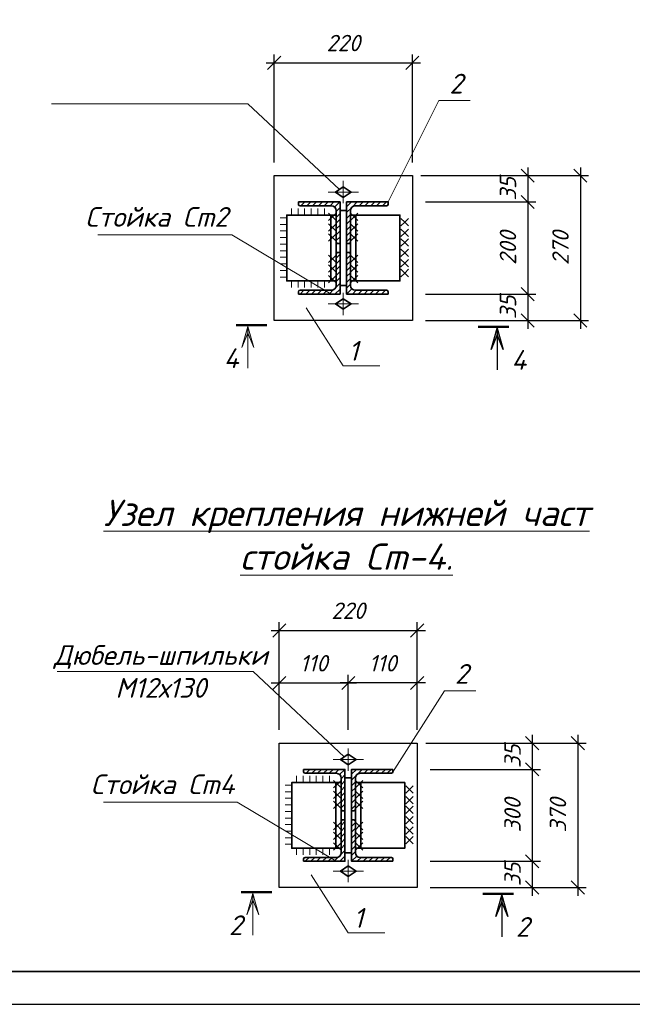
# Model space of a CAD drawing. Header units: millimetres. Extents: x -33345 to 4712671, y -3392 to 121473.
# Tile 275 of 656: x 1491835 to 1501145, y 44501 to 59461. Entities that reach past the tile are written whole.
import ezdxf

# ---------------------------------------------------------------- set-up
doc = ezdxf.new("R2010")
doc.units = ezdxf.units.MM
doc.layers.add('_линия', color=7, linetype='Continuous')
for name, color, linetype, lineweight in [('ACO-размер', 7, 'Continuous', 13), ('ACO-текст', 7, 'Continuous', 20), ('blue', 5, 'Continuous', 35), ('DESIGN', 14, 'Continuous', 20), ('red', 12, 'Continuous', 30), ('shtrihovka', 254, 'Continuous', 0), ('ОСИ', 147, 'Continuous', 13), ('Штриховая-АСО', 8, 'Continuous', 15)]:
    doc.layers.add(name, color=color, linetype=linetype, lineweight=lineweight)
doc.styles.add('ISOCPEUR', font='isocpeui.ttf', dxfattribs={"height": 300})
doc.styles.add('RUSS', font='RUSS.shx', dxfattribs={"width": 0.8, "oblique": 15, "height": 250})
doc.styles.add('simp 0', font='isocpeui.ttf')
doc.dimstyles.new('RUSS$0', dxfattribs={"dimscale": 0, "dimtxt": 2.5, "dimasz": 2, "dimexe": 1.25, "dimexo": 2, "dimgap": 1.75, "dimtad": 1, "dimdec": 0, "dimlfac": 100, "dimzin": 0, "dimdsep": 46, "dimtxsty": 'RUSS', "dimblk1": 'OBLIQUE', "dimblk2": 'OBLIQUE', "dimsah": 1, "dimcen": 3, "dimdle": 1.25, "dimclrt": 1, "dimadec": 0, "dimazin": 0, "dimtfac": 0.75, "dimtdec": 0, "dimtmove": 0, "dimatfit": 0, "dimldrblk": 'OBLIQUE', "dimfxl": 1, "dimtvp": 1.5, "dimtolj": 1, "dimtzin": 0, "dimarcsym": 0})
pattern_1 = [(45, (1049386.35, 478249.053), (-44.0899844, 44.0899844), [])]
pattern_2 = [(45, (1048253.64, 487886.215), (-44.194174, 44.194174), [])]

# ---------------------------------------------------------------- blocks, each defined once
blk = doc.blocks.new('awertgre')
at = {"ltscale": 20}
blk.add_lwpolyline([(-49481172, 24226618), (-49439172, 24226618), (-49439172, 24196918), (-49481172, 24196918)], close=True, dxfattribs=at)
at = {"lineweight": 35}
blk.add_lwpolyline([(-49479172, 24226118), (-49439672, 24226118), (-49439672, 24197418), (-49479172, 24197418)], close=True, dxfattribs=at)
blk = doc.blocks.new('_Oblique')
at = {"color": 0, "linetype": 'ByBlock', "lineweight": -2}
blk.add_line((-0.5, -0.5), (0.5, 0.5), dxfattribs=at)
blk = doc.blocks.new('*D2058')
at = {"layer": 'ACO-размер', "color": 0, "lineweight": -2, "ltscale": 5, "transparency": 16777216}
for p, q in [((1499624, 48196), (1499624, 46549)), ((1498075, 48071), (1499749, 48071)), ((1498075, 46674), (1499749, 46674))]:
    blk.add_line(p, q, dxfattribs=at)
at = {"layer": 'Defpoints', "color": 0, "ltscale": 5, "transparency": 16777216}
for p in [(1497875, 48071), (1497875, 46674), (1499624, 46674)]:
    blk.add_point(p, dxfattribs=at)
at = {"layer": 'ACO-размер', "color": 0, "lineweight": -2, "ltscale": 5, "transparency": 16777216, "xscale": 200, "yscale": 200, "zscale": 200}
for p, rotation in [((1499624, 48071), 90), ((1499624, 46674), 270)]:
    blk.add_blockref('_Oblique', p, dxfattribs=dict(at, rotation=rotation))
at = {"layer": 'ACO-размер', "color": 1, "ltscale": 5, "transparency": 16777216, "insert": (1499324, 47372), "char_height": 250, "attachment_point": 5, "rotation": 90, "style": 'simp 0'}
blk.add_mtext('\\A1;300', dxfattribs=at)
blk = doc.blocks.new('*D2059')
at = {"layer": 'ACO-размер', "color": 0, "lineweight": -2, "ltscale": 5, "transparency": 16777216}
for p, q in [((1498075, 48470), (1499749, 48470)), ((1499624, 48595), (1499624, 47946)), ((1498075, 48071), (1499749, 48071))]:
    blk.add_line(p, q, dxfattribs=at)
at = {"layer": 'Defpoints', "color": 0, "ltscale": 5, "transparency": 16777216}
for p in [(1497875, 48470), (1497875, 48071), (1499624, 48071)]:
    blk.add_point(p, dxfattribs=at)
at = {"layer": 'ACO-размер', "color": 0, "lineweight": -2, "ltscale": 5, "transparency": 16777216, "xscale": 200, "yscale": 200, "zscale": 200}
for p, rotation in [((1499624, 48470), 90), ((1499624, 48071), 270)]:
    blk.add_blockref('_Oblique', p, dxfattribs=dict(at, rotation=rotation))
at = {"layer": 'ACO-размер', "color": 1, "ltscale": 5, "transparency": 16777216, "insert": (1499324, 48270), "char_height": 250, "attachment_point": 5, "rotation": 90, "style": 'simp 0'}
blk.add_mtext('\\A1;35', dxfattribs=at)
blk = doc.blocks.new('*D2060')
at = {"layer": 'ACO-размер', "color": 0, "lineweight": -2, "ltscale": 5, "transparency": 16777216}
for p, q in [((1498075, 46674), (1499749, 46674)), ((1499624, 46799), (1499624, 46150)), ((1498075, 46275), (1499749, 46275))]:
    blk.add_line(p, q, dxfattribs=at)
at = {"layer": 'Defpoints', "color": 0, "ltscale": 5, "transparency": 16777216}
for p in [(1497875, 46674), (1497875, 46275), (1499624, 46275)]:
    blk.add_point(p, dxfattribs=at)
at = {"layer": 'ACO-размер', "color": 0, "lineweight": -2, "ltscale": 5, "transparency": 16777216, "xscale": 200, "yscale": 200, "zscale": 200}
for p, rotation in [((1499624, 46674), 90), ((1499624, 46275), 270)]:
    blk.add_blockref('_Oblique', p, dxfattribs=dict(at, rotation=rotation))
at = {"layer": 'ACO-размер', "color": 1, "ltscale": 5, "transparency": 16777216, "insert": (1499324, 46474), "char_height": 250, "attachment_point": 5, "rotation": 90, "style": 'simp 0'}
blk.add_mtext('\\A1;35', dxfattribs=at)
blk = doc.blocks.new('отв.- болт (постоян)')
at = {"color": 252, "lineweight": 35}
blk.add_lwpolyline([(0.8, 0), (0, -1.2), (-0.8, 0), (0, 1.2)], close=True, dxfattribs=at)
at = {"layer": 'ОСИ', "color": 1, "lineweight": 13, "ltscale": 0.5}
for points in [[(0, 2.3), (0, -2.3)], [(1.7, 0), (-1.7, 0)]]:
    blk.add_lwpolyline(points, dxfattribs=at)
blk = doc.blocks.new('*D2061')
at = {"layer": 'ACO-размер', "color": 0, "lineweight": -2, "ltscale": 5, "transparency": 16777216}
for p, q in [((1495655, 49383), (1496953, 49383)), ((1495780, 48670), (1495780, 49508)), ((1496828, 48670), (1496828, 49508))]:
    blk.add_line(p, q, dxfattribs=at)
at = {"layer": 'Defpoints', "color": 0, "ltscale": 5, "transparency": 16777216}
for p in [(1496828, 49383), (1495780, 48470), (1496828, 48470)]:
    blk.add_point(p, dxfattribs=at)
at = {"layer": 'ACO-размер', "color": 0, "lineweight": -2, "ltscale": 5, "transparency": 16777216, "xscale": 200, "yscale": 200, "zscale": 200, "rotation": 180}
blk.add_blockref('_Oblique', (1495780, 49383), dxfattribs=at)
at = {"layer": 'ACO-размер', "color": 0, "lineweight": -2, "ltscale": 5, "transparency": 16777216, "xscale": 200, "yscale": 200, "zscale": 200}
blk.add_blockref('_Oblique', (1496828, 49383), dxfattribs=at)
at = {"layer": 'ACO-размер', "color": 1, "ltscale": 5, "transparency": 16777216, "insert": (1496304, 49683), "char_height": 250, "attachment_point": 5, "style": 'simp 0'}
blk.add_mtext('\\A1;110', dxfattribs=at)
blk = doc.blocks.new('*D2062')
at = {"layer": 'ACO-размер', "color": 0, "lineweight": -2, "ltscale": 5, "transparency": 16777216}
for p, q in [((1498000, 49383), (1496703, 49383)), ((1496828, 48670), (1496828, 49508)), ((1497875, 48670), (1497875, 49508))]:
    blk.add_line(p, q, dxfattribs=at)
at = {"layer": 'Defpoints', "color": 0, "ltscale": 5, "transparency": 16777216}
for p in [(1496828, 49383), (1496828, 48470), (1497875, 48470)]:
    blk.add_point(p, dxfattribs=at)
at = {"layer": 'ACO-размер', "color": 0, "lineweight": -2, "ltscale": 5, "transparency": 16777216, "xscale": 200, "yscale": 200, "zscale": 200, "rotation": 180}
blk.add_blockref('_Oblique', (1496828, 49383), dxfattribs=at)
at = {"layer": 'ACO-размер', "color": 0, "lineweight": -2, "ltscale": 5, "transparency": 16777216, "xscale": 200, "yscale": 200, "zscale": 200}
blk.add_blockref('_Oblique', (1497875, 49383), dxfattribs=at)
at = {"layer": 'ACO-размер', "color": 1, "ltscale": 5, "transparency": 16777216, "insert": (1497352, 49683), "char_height": 250, "attachment_point": 5, "style": 'simp 0'}
blk.add_mtext('\\A1;110', dxfattribs=at)
blk = doc.blocks.new('*D2063')
at = {"layer": 'ACO-размер', "color": 0, "lineweight": -2, "ltscale": 5, "transparency": 16777216}
for p, q in [((1495780, 48670), (1495780, 50306)), ((1497875, 48670), (1497875, 50306)), ((1495655, 50181), (1498000, 50181))]:
    blk.add_line(p, q, dxfattribs=at)
at = {"layer": 'Defpoints', "color": 0, "ltscale": 5, "transparency": 16777216}
for p in [(1497875, 50181), (1495780, 48470), (1497875, 48470)]:
    blk.add_point(p, dxfattribs=at)
at = {"layer": 'ACO-размер', "color": 0, "lineweight": -2, "ltscale": 5, "transparency": 16777216, "xscale": 200, "yscale": 200, "zscale": 200, "rotation": 180}
blk.add_blockref('_Oblique', (1495780, 50181), dxfattribs=at)
at = {"layer": 'ACO-размер', "color": 0, "lineweight": -2, "ltscale": 5, "transparency": 16777216, "xscale": 200, "yscale": 200, "zscale": 200}
blk.add_blockref('_Oblique', (1497875, 50181), dxfattribs=at)
at = {"layer": 'ACO-размер', "color": 1, "ltscale": 5, "transparency": 16777216, "insert": (1496828, 50481), "char_height": 250, "attachment_point": 5, "style": 'simp 0'}
blk.add_mtext('\\A1;220', dxfattribs=at)
blk = doc.blocks.new('*D2064')
at = {"layer": 'ACO-размер', "color": 0, "lineweight": -2, "ltscale": 5, "transparency": 16777216}
for p, q in [((1498006, 48470), (1500441, 48470)), ((1500316, 48595), (1500316, 46150)), ((1498075, 46275), (1500441, 46275))]:
    blk.add_line(p, q, dxfattribs=at)
at = {"layer": 'Defpoints', "color": 0, "ltscale": 5, "transparency": 16777216}
for p in [(1497806, 48470), (1497875, 46275), (1500316, 46275)]:
    blk.add_point(p, dxfattribs=at)
at = {"layer": 'ACO-размер', "color": 0, "lineweight": -2, "ltscale": 5, "transparency": 16777216, "xscale": 200, "yscale": 200, "zscale": 200}
for p, rotation in [((1500316, 48470), 90), ((1500316, 46275), 270)]:
    blk.add_blockref('_Oblique', p, dxfattribs=dict(at, rotation=rotation))
at = {"layer": 'ACO-размер', "color": 1, "ltscale": 5, "transparency": 16777216, "insert": (1500015, 47372), "char_height": 250, "attachment_point": 5, "rotation": 90, "style": 'simp 0'}
blk.add_mtext('\\A1;370', dxfattribs=at)
blk = doc.blocks.new('сечение')
h = blk.add_hatch(color=256)
h.paths.add_polyline_path([(-291, 18), (-291, 120), (-199, 342)])
h.paths.add_polyline_path([(-383, 342), (-291, 120), (-291, 18)])
at = {"linetype": 'Continuous'}
blk.add_lwpolyline([(-291, 18), (-383, 342), (-291, 120), (-199, 342), (-291, 18), (-291, 652)], dxfattribs=at)
at = {"linetype": 'Continuous', "const_width": 36}
blk.add_lwpolyline([(0, 0), (-471, 0)], dxfattribs=at)
blk = doc.blocks.new('*D2070')
at = {"layer": 'ACO-размер', "color": 0, "lineweight": -2, "ltscale": 5, "transparency": 16777216}
for p, q in [((1499555, 56816), (1499555, 55166)), ((1498003, 56691), (1499680, 56691)), ((1498003, 55291), (1499680, 55291))]:
    blk.add_line(p, q, dxfattribs=at)
at = {"layer": 'Defpoints', "color": 0, "ltscale": 5, "transparency": 16777216}
for p in [(1497803, 56691), (1497803, 55291), (1499555, 55291)]:
    blk.add_point(p, dxfattribs=at)
at = {"layer": 'ACO-размер', "color": 0, "lineweight": -2, "ltscale": 5, "transparency": 16777216, "xscale": 200, "yscale": 200, "zscale": 200}
for p, rotation in [((1499555, 56691), 90), ((1499555, 55291), 270)]:
    blk.add_blockref('_Oblique', p, dxfattribs=dict(at, rotation=rotation))
at = {"layer": 'ACO-размер', "color": 1, "ltscale": 5, "transparency": 16777216, "insert": (1499255, 55991), "char_height": 250, "attachment_point": 5, "rotation": 90, "style": 'simp 0'}
blk.add_mtext('\\A1;200', dxfattribs=at)
blk = doc.blocks.new('*D2071')
at = {"layer": 'ACO-размер', "color": 0, "lineweight": -2, "ltscale": 5, "transparency": 16777216}
for p, q in [((1499555, 57216), (1499555, 56566)), ((1498003, 57091), (1499680, 57091)), ((1498003, 56691), (1499680, 56691))]:
    blk.add_line(p, q, dxfattribs=at)
at = {"layer": 'Defpoints', "color": 0, "ltscale": 5, "transparency": 16777216}
for p in [(1497803, 57091), (1497803, 56691), (1499555, 56691)]:
    blk.add_point(p, dxfattribs=at)
at = {"layer": 'ACO-размер', "color": 0, "lineweight": -2, "ltscale": 5, "transparency": 16777216, "xscale": 200, "yscale": 200, "zscale": 200}
for p, rotation in [((1499555, 57091), 90), ((1499555, 56691), 270)]:
    blk.add_blockref('_Oblique', p, dxfattribs=dict(at, rotation=rotation))
at = {"layer": 'ACO-размер', "color": 1, "ltscale": 5, "transparency": 16777216, "insert": (1499255, 56891), "char_height": 250, "attachment_point": 5, "rotation": 90, "style": 'simp 0'}
blk.add_mtext('\\A1;35', dxfattribs=at)
blk = doc.blocks.new('*D2072')
at = {"layer": 'ACO-размер', "color": 0, "lineweight": -2, "ltscale": 5, "transparency": 16777216}
for p, q in [((1499555, 55416), (1499555, 54766)), ((1498003, 55291), (1499680, 55291)), ((1498003, 54891), (1499680, 54891))]:
    blk.add_line(p, q, dxfattribs=at)
at = {"layer": 'Defpoints', "color": 0, "ltscale": 5, "transparency": 16777216}
for p in [(1497803, 55291), (1497803, 54891), (1499555, 54891)]:
    blk.add_point(p, dxfattribs=at)
at = {"layer": 'ACO-размер', "color": 0, "lineweight": -2, "ltscale": 5, "transparency": 16777216, "xscale": 200, "yscale": 200, "zscale": 200}
for p, rotation in [((1499555, 55291), 90), ((1499555, 54891), 270)]:
    blk.add_blockref('_Oblique', p, dxfattribs=dict(at, rotation=rotation))
at = {"layer": 'ACO-размер', "color": 1, "ltscale": 5, "transparency": 16777216, "insert": (1499255, 55091), "char_height": 250, "attachment_point": 5, "rotation": 90, "style": 'simp 0'}
blk.add_mtext('\\A1;35', dxfattribs=at)
blk = doc.blocks.new('*D2073')
at = {"layer": 'ACO-размер', "color": 0, "lineweight": -2, "ltscale": 5, "transparency": 16777216}
for p, q in [((1495578, 58806), (1497928, 58806)), ((1495703, 57291), (1495703, 58931)), ((1497803, 57291), (1497803, 58931))]:
    blk.add_line(p, q, dxfattribs=at)
at = {"layer": 'Defpoints', "color": 0, "ltscale": 5, "transparency": 16777216}
for p in [(1497803, 58806), (1495703, 57091), (1497803, 57091)]:
    blk.add_point(p, dxfattribs=at)
at = {"layer": 'ACO-размер', "color": 0, "lineweight": -2, "ltscale": 5, "transparency": 16777216, "xscale": 200, "yscale": 200, "zscale": 200, "rotation": 180}
blk.add_blockref('_Oblique', (1495703, 58806), dxfattribs=at)
at = {"layer": 'ACO-размер', "color": 0, "lineweight": -2, "ltscale": 5, "transparency": 16777216, "xscale": 200, "yscale": 200, "zscale": 200}
blk.add_blockref('_Oblique', (1497803, 58806), dxfattribs=at)
at = {"layer": 'ACO-размер', "color": 1, "ltscale": 5, "transparency": 16777216, "insert": (1496753, 59106), "char_height": 250, "attachment_point": 5, "style": 'simp 0'}
blk.add_mtext('\\A1;220', dxfattribs=at)
blk = doc.blocks.new('*D2074')
at = {"layer": 'ACO-размер', "color": 0, "lineweight": -2, "ltscale": 5, "transparency": 16777216}
for p, q in [((1500355, 57216), (1500355, 54766)), ((1497933, 57091), (1500480, 57091)), ((1498003, 54891), (1500480, 54891))]:
    blk.add_line(p, q, dxfattribs=at)
at = {"layer": 'Defpoints', "color": 0, "ltscale": 5, "transparency": 16777216}
for p in [(1497733, 57091), (1497803, 54891), (1500355, 54891)]:
    blk.add_point(p, dxfattribs=at)
at = {"layer": 'ACO-размер', "color": 0, "lineweight": -2, "ltscale": 5, "transparency": 16777216, "xscale": 200, "yscale": 200, "zscale": 200}
for p, rotation in [((1500355, 57091), 90), ((1500355, 54891), 270)]:
    blk.add_blockref('_Oblique', p, dxfattribs=dict(at, rotation=rotation))
at = {"layer": 'ACO-размер', "color": 1, "ltscale": 5, "transparency": 16777216, "insert": (1500054, 55991), "char_height": 250, "attachment_point": 5, "rotation": 90, "style": 'simp 0'}
blk.add_mtext('\\A1;270', dxfattribs=at)

msp = doc.modelspace()

# ---------------------------------------------------------------- hatches: boundary and pattern name
at = {"layer": 'Штриховая-АСО', "lineweight": 9}
h = msp.add_hatch(dxfattribs=at)
h.set_pattern_fill('ANSI31', scale=500)
h.set_pattern_definition(pattern_2)
edge = h.paths.add_edge_path()
edge.add_line((1496072.525, 56691.24), (1496072.525, 56654.24))
edge.add_arc((1496095.525, 56654.24), 23, 180.0000001, 270.0000001)
edge.add_line((1496095.525, 56631.24), (1496572.525, 56631.24))
edge.add_arc((1496572.525, 56561.24), 70, 0, 90, ccw=False)
edge.add_line((1496642.525, 56561.24), (1496642.525, 56084.24))
edge.add_arc((1496665.525, 56084.24), 23, 180, 270)
edge.add_line((1496665.525, 56061.24), (1496702.525, 56061.24))
edge.add_line((1496702.525, 56061.24), (1496702.525, 56691.24))
edge.add_line((1496702.525, 56691.24), (1496072.525, 56691.24))
edge = h.paths.add_edge_path()
edge.add_line((1496072.525, 55291.24), (1496072.525, 55328.24))
edge.add_arc((1496095.525, 55328.24), 23, 89.9999999, 179.9999999, ccw=False)
edge.add_line((1496095.525, 55351.24), (1496572.525, 55351.24))
edge.add_arc((1496572.525, 55421.24), 70, 270, 360)
edge.add_line((1496642.525, 55421.24), (1496642.525, 55898.24))
edge.add_arc((1496665.525, 55898.24), 23, 90, 180, ccw=False)
edge.add_line((1496665.525, 55921.24), (1496702.525, 55921.24))
edge.add_line((1496702.525, 55921.24), (1496702.525, 55291.24))
edge.add_line((1496702.525, 55291.24), (1496072.525, 55291.24))
h = msp.add_hatch(dxfattribs=at)
h.set_pattern_fill('ANSI31', scale=500)
h.set_pattern_definition(pattern_2)
edge = h.paths.add_edge_path()
edge.add_line((1497432.525, 56691.24), (1497432.525, 56654.24))
edge.add_arc((1497409.525, 56654.24), 23, 269.9999999, 359.9999999, ccw=False)
edge.add_line((1497409.525, 56631.24), (1496932.525, 56631.24))
edge.add_arc((1496932.525, 56561.24), 70, 90, 180)
edge.add_line((1496862.525, 56561.24), (1496862.525, 56084.24))
edge.add_arc((1496839.525, 56084.24), 23, -90, 0, ccw=False)
edge.add_line((1496839.525, 56061.24), (1496802.525, 56061.24))
edge.add_line((1496802.525, 56061.24), (1496802.525, 56691.24))
edge.add_line((1496802.525, 56691.24), (1497432.525, 56691.24))
edge = h.paths.add_edge_path()
edge.add_line((1497432.525, 55291.24), (1497432.525, 55328.24))
edge.add_arc((1497409.525, 55328.24), 23, 0.0000001, 90.0000001)
edge.add_line((1497409.525, 55351.24), (1496932.525, 55351.24))
edge.add_arc((1496932.525, 55421.24), 70, 180, 270, ccw=False)
edge.add_line((1496862.525, 55421.24), (1496862.525, 55898.24))
edge.add_arc((1496839.525, 55898.24), 23, 0, 90)
edge.add_line((1496839.525, 55921.24), (1496802.525, 55921.24))
edge.add_line((1496802.525, 55921.24), (1496802.525, 55291.24))
edge.add_line((1496802.525, 55291.24), (1497432.525, 55291.24))
h = msp.add_hatch(dxfattribs=at)
h.set_pattern_fill('ANSI31', scale=498.821232)
h.set_pattern_definition(pattern_1)
edge = h.paths.add_edge_path()
edge.add_line((1496149.488, 48070.636), (1496149.488, 48033.724))
edge.add_arc((1496172.433, 48033.724), 22.946, 180.0000001, 270.0000001)
edge.add_line((1496172.433, 48010.778), (1496648.309, 48010.778))
edge.add_arc((1496648.309, 47940.943), 69.835, 0, 90, ccw=False)
edge.add_line((1496718.144, 47940.943), (1496718.144, 47465.067))
edge.add_arc((1496741.09, 47465.067), 22.946, 180, 270)
edge.add_line((1496741.09, 47442.122), (1496778.002, 47442.122))
edge.add_line((1496778.002, 47442.122), (1496778.002, 48070.636))
edge.add_line((1496778.002, 48070.636), (1496149.488, 48070.636))
edge = h.paths.add_edge_path()
edge.add_line((1496149.488, 46673.937), (1496149.488, 46710.85))
edge.add_arc((1496172.433, 46710.85), 22.946, 89.9999999, 179.9999999, ccw=False)
edge.add_line((1496172.433, 46733.796), (1496648.309, 46733.796))
edge.add_arc((1496648.309, 46803.631), 69.835, 270, 360)
edge.add_line((1496718.144, 46803.631), (1496718.144, 47279.506))
edge.add_arc((1496741.09, 47279.506), 22.946, 90, 180, ccw=False)
edge.add_line((1496741.09, 47302.452), (1496778.002, 47302.452))
edge.add_line((1496778.002, 47302.452), (1496778.002, 46673.937))
edge.add_line((1496778.002, 46673.937), (1496149.488, 46673.937))
h = msp.add_hatch(dxfattribs=at)
h.set_pattern_fill('ANSI31', scale=498.821232)
h.set_pattern_definition(pattern_1)
edge = h.paths.add_edge_path()
edge.add_line((1497506.281, 48070.636), (1497506.281, 48033.724))
edge.add_arc((1497483.336, 48033.724), 22.946, 269.9999999, 359.9999999, ccw=False)
edge.add_line((1497483.336, 48010.778), (1497007.46, 48010.778))
edge.add_arc((1497007.46, 47940.943), 69.835, 90, 180)
edge.add_line((1496937.625, 47940.943), (1496937.625, 47465.067))
edge.add_arc((1496914.679, 47465.067), 22.946, -90, 0, ccw=False)
edge.add_line((1496914.679, 47442.122), (1496877.767, 47442.122))
edge.add_line((1496877.767, 47442.122), (1496877.767, 48070.636))
edge.add_line((1496877.767, 48070.636), (1497506.281, 48070.636))
edge = h.paths.add_edge_path()
edge.add_line((1497506.281, 46673.937), (1497506.281, 46710.85))
edge.add_arc((1497483.336, 46710.85), 22.946, 0.0000001, 90.0000001)
edge.add_line((1497483.336, 46733.796), (1497007.46, 46733.796))
edge.add_arc((1497007.46, 46803.631), 69.835, 180, 270, ccw=False)
edge.add_line((1496937.625, 46803.631), (1496937.625, 47279.506))
edge.add_arc((1496914.679, 47279.506), 22.946, 360, 450)
edge.add_line((1496914.679, 47302.452), (1496877.767, 47302.452))
edge.add_line((1496877.767, 47302.452), (1496877.767, 46673.937))
edge.add_line((1496877.767, 46673.937), (1497506.281, 46673.937))

# ---------------------------------------------------------------- linework, layer by layer
at = {"layer": 'ACO-текст', "elevation": -2718483}
for points in [[(1492319.888, 58182.483), (1495301.714, 58182.483), (1496692.525, 56881.24)], [(1496567.525, 55291.24), (1495059.244, 56193.964), (1493024.182, 56193.964)], [(1496186.145, 55083.491), (1496749.03, 54200.699), (1497307.714, 54200.699)], [(1492405.697, 49558.364), (1495380.494, 49558.364), (1496768.026, 48260.189)], [(1496643.321, 46673.937), (1495138.596, 47574.533), (1493108.331, 47574.533)], [(1496262.839, 46466.678), (1496824.398, 45585.967), (1497381.764, 45585.967)]]:
    msp.add_lwpolyline(points, dxfattribs=at)
at = {"layer": 'blue', "color": 112, "elevation": -2718483}
for points in [[(1496072.525, 56691.24), (1496072.525, 56654.24, 0.414213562), (1496095.525, 56631.24), (1496572.525, 56631.24, -0.414213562), (1496642.525, 56561.24), (1496642.525, 56084.24, 0.414213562), (1496665.525, 56061.24), (1496702.525, 56061.24), (1496702.525, 56691.24)], [(1497432.525, 56691.24), (1497432.525, 56654.24, -0.414213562), (1497409.525, 56631.24), (1496932.525, 56631.24, 0.414213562), (1496862.525, 56561.24), (1496862.525, 56084.24, -0.414213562), (1496839.525, 56061.24), (1496802.525, 56061.24), (1496802.525, 56691.24)], [(1496072.525, 55291.24), (1496072.525, 55328.24, -0.414213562), (1496095.525, 55351.24), (1496572.525, 55351.24, 0.414213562), (1496642.525, 55421.24), (1496642.525, 55898.24, -0.414213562), (1496665.525, 55921.24), (1496702.525, 55921.24), (1496702.525, 55291.24)], [(1497432.525, 55291.24), (1497432.525, 55328.24, 0.414213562), (1497409.525, 55351.24), (1496932.525, 55351.24, -0.414213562), (1496862.525, 55421.24), (1496862.525, 55898.24, 0.414213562), (1496839.525, 55921.24), (1496802.525, 55921.24), (1496802.525, 55291.24)], [(1496149.488, 48070.636), (1496149.488, 48033.724, 0.414213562), (1496172.433, 48010.778), (1496648.309, 48010.778, -0.414213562), (1496718.144, 47940.943), (1496718.144, 47465.067, 0.414213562), (1496741.09, 47442.122), (1496778.002, 47442.122), (1496778.002, 48070.636)], [(1497506.281, 48070.636), (1497506.281, 48033.724, -0.414213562), (1497483.336, 48010.778), (1497007.46, 48010.778, 0.414213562), (1496937.625, 47940.943), (1496937.625, 47465.067, -0.414213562), (1496914.679, 47442.122), (1496877.767, 47442.122), (1496877.767, 48070.636)], [(1496149.488, 46673.937), (1496149.488, 46710.85, -0.414213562), (1496172.433, 46733.796), (1496648.309, 46733.796, 0.414213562), (1496718.144, 46803.631), (1496718.144, 47279.506, -0.414213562), (1496741.09, 47302.452), (1496778.002, 47302.452), (1496778.002, 46673.937)], [(1497506.281, 46673.937), (1497506.281, 46710.85, 0.414213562), (1497483.336, 46733.796), (1497007.46, 46733.796, -0.414213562), (1496937.625, 46803.631), (1496937.625, 47279.506, 0.414213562), (1496914.679, 47302.452), (1496877.767, 47302.452), (1496877.767, 46673.937)]]:
    msp.add_lwpolyline(points, format="xyb", close=True, dxfattribs=at)
for points in [[(1496702.525, 55421.24), (1496702.525, 56561.24), (1496802.525, 56561.24), (1496802.525, 55421.24)], [(1496778.002, 46803.631), (1496778.002, 47940.943), (1496877.767, 47940.943), (1496877.767, 46803.631)]]:
    msp.add_lwpolyline(points, close=True, dxfattribs=at)
at = {"layer": 'blue', "elevation": -2718483}
for points in [[(1496642.525, 55491.24), (1496642.525, 56491.24), (1495892.525, 56491.24), (1495892.525, 55491.24), (1496642.525, 55491.24)], [(1496562.525, 55491.24), (1496562.525, 56491.24)], [(1496642.525, 55491.24), (1496642.525, 56491.24)], [(1496862.525, 55491.24), (1496862.525, 56491.24), (1497612.525, 56491.24), (1497612.525, 55491.24), (1496862.525, 55491.24)], [(1496942.525, 55491.24), (1496942.525, 56491.24)], [(1496718.144, 46873.466), (1496718.144, 47871.108), (1495969.912, 47871.108), (1495969.912, 46873.466), (1496718.144, 46873.466)], [(1496638.332, 46873.466), (1496638.332, 47871.108)], [(1496718.144, 46873.466), (1496718.144, 47871.108)], [(1496937.625, 46873.466), (1496937.625, 47871.108), (1497685.857, 47871.108), (1497685.857, 46873.466), (1496937.625, 46873.466)], [(1497017.437, 46873.466), (1497017.437, 47871.108)]]:
    msp.add_lwpolyline(points, dxfattribs=at)
at = {"layer": 'DESIGN', "color": 0, "linetype": 'Continuous', "lineweight": 13, "elevation": -2718483}
for points in [[(1497432.525, 56691.24), (1498204.921, 58231.602), (1498682.412, 58231.602)], [(1497502.716, 48021.44), (1498290.815, 49264.87), (1498767.181, 49264.87)]]:
    msp.add_lwpolyline(points, dxfattribs=at)
at = {"layer": 'red', "elevation": -2718483}
for points in [[(1495702.525, 54891.24), (1495702.525, 57091.24), (1497802.525, 57091.24), (1497802.525, 54891.24)], [(1495780.36, 46274.88), (1495780.36, 48469.693), (1497875.409, 48469.693), (1497875.409, 46274.88)]]:
    msp.add_lwpolyline(points, close=True, dxfattribs=at)
at = {"layer": 'shtrihovka', "color": 7, "elevation": -2718483}
for points in [[(1495964.942, 56591.24), (1495964.942, 56491.24)], [(1496064.942, 56591.24), (1496064.942, 56491.24)], [(1496164.942, 56591.24), (1496164.942, 56491.24)], [(1496264.942, 56591.24), (1496264.942, 56491.24)], [(1496364.942, 56591.24), (1496364.942, 56491.24)], [(1496464.942, 56591.24), (1496464.942, 56491.24)], [(1495792.525, 56450.729), (1495892.525, 56450.729)], [(1495792.525, 56350.729), (1495892.525, 56350.729)], [(1495792.525, 56250.729), (1495892.525, 56250.729)], [(1495792.525, 56150.729), (1495892.525, 56150.729)], [(1495792.525, 56050.729), (1495892.525, 56050.729)], [(1495792.525, 55950.729), (1495892.525, 55950.729)], [(1495792.525, 55850.729), (1495892.525, 55850.729)], [(1495792.525, 55750.729), (1495892.525, 55750.729)], [(1495792.525, 55650.729), (1495892.525, 55650.729)], [(1495792.525, 55550.729), (1495892.525, 55550.729)], [(1495964.942, 55391.24), (1495964.942, 55491.24)], [(1496064.942, 55391.24), (1496064.942, 55491.24)], [(1496164.942, 55391.24), (1496164.942, 55491.24)], [(1496264.942, 55391.24), (1496264.942, 55491.24)], [(1496364.942, 55391.24), (1496364.942, 55491.24)], [(1496464.942, 55391.24), (1496464.942, 55491.24)], [(1496042.158, 47970.872), (1496042.158, 47871.108)], [(1496141.922, 47970.872), (1496141.922, 47871.108)], [(1496241.686, 47970.872), (1496241.686, 47871.108)], [(1496341.451, 47970.872), (1496341.451, 47871.108)], [(1496441.215, 47970.872), (1496441.215, 47871.108)], [(1496540.979, 47970.872), (1496540.979, 47871.108)], [(1495870.148, 47830.692), (1495969.912, 47830.692)], [(1495870.148, 47730.928), (1495969.912, 47730.928)], [(1495870.148, 47631.164), (1495969.912, 47631.164)], [(1495870.148, 47531.4), (1495969.912, 47531.4)], [(1495870.148, 47431.635), (1495969.912, 47431.635)], [(1495870.148, 47331.871), (1495969.912, 47331.871)], [(1495870.148, 47232.107), (1495969.912, 47232.107)], [(1495870.148, 47132.343), (1495969.912, 47132.343)], [(1495870.148, 47032.578), (1495969.912, 47032.578)], [(1495870.148, 46932.814), (1495969.912, 46932.814)], [(1496042.158, 46773.701), (1496042.158, 46873.466)], [(1496141.922, 46773.701), (1496141.922, 46873.466)], [(1496241.686, 46773.701), (1496241.686, 46873.466)], [(1496341.451, 46773.701), (1496341.451, 46873.466)], [(1496441.215, 46773.701), (1496441.215, 46873.466)], [(1496540.979, 46773.701), (1496540.979, 46873.466)]]:
    msp.add_lwpolyline(points, dxfattribs=at)
for points in [[(1496642.525, 56409.059), (1496586.275, 56465.309), (1496642.525, 56521.559), (1496586.275, 56465.309), (1496530.025, 56521.559), (1496586.275, 56465.309), (1496530.025, 56409.059), (1496586.275, 56465.309)], [(1496862.525, 56409.059), (1496918.775, 56465.309), (1496862.525, 56521.559), (1496918.775, 56465.309), (1496975.025, 56521.559), (1496918.775, 56465.309), (1496975.025, 56409.059), (1496918.775, 56465.309)], [(1497629.34, 56329.63), (1497685.59, 56385.88), (1497629.34, 56442.13), (1497685.59, 56385.88), (1497741.84, 56442.13), (1497685.59, 56385.88), (1497741.84, 56329.63), (1497685.59, 56385.88)], [(1496642.525, 56247.068), (1496586.275, 56303.318), (1496642.525, 56359.568), (1496586.275, 56303.318), (1496530.025, 56359.568), (1496586.275, 56303.318), (1496530.025, 56247.068), (1496586.275, 56303.318)], [(1496862.525, 56247.068), (1496918.775, 56303.318), (1496862.525, 56359.568), (1496918.775, 56303.318), (1496975.025, 56359.568), (1496918.775, 56303.318), (1496975.025, 56247.068), (1496918.775, 56303.318)], [(1497629.34, 56167.638), (1497685.59, 56223.888), (1497629.34, 56280.138), (1497685.59, 56223.888), (1497741.84, 56280.138), (1497685.59, 56223.888), (1497741.84, 56167.638), (1497685.59, 56223.888)], [(1496642.525, 56097.076), (1496586.275, 56153.326), (1496642.525, 56209.576), (1496586.275, 56153.326), (1496530.025, 56209.576), (1496586.275, 56153.326), (1496530.025, 56097.076), (1496586.275, 56153.326)], [(1496862.525, 56097.076), (1496918.775, 56153.326), (1496862.525, 56209.576), (1496918.775, 56153.326), (1496975.025, 56209.576), (1496918.775, 56153.326), (1496975.025, 56097.076), (1496918.775, 56153.326)], [(1497629.34, 56017.646), (1497685.59, 56073.896), (1497629.34, 56130.146), (1497685.59, 56073.896), (1497741.84, 56130.146), (1497685.59, 56073.896), (1497741.84, 56017.646), (1497685.59, 56073.896)], [(1497629.34, 55861.655), (1497685.59, 55917.905), (1497629.34, 55974.155), (1497685.59, 55917.905), (1497741.84, 55974.155), (1497685.59, 55917.905), (1497741.84, 55861.655), (1497685.59, 55917.905)], [(1496642.525, 55885.404), (1496586.275, 55829.154), (1496642.525, 55772.904), (1496586.275, 55829.154), (1496530.025, 55772.904), (1496586.275, 55829.154), (1496530.025, 55885.404), (1496586.275, 55829.154)], [(1496862.525, 55885.404), (1496918.775, 55829.154), (1496862.525, 55772.904), (1496918.775, 55829.154), (1496975.025, 55772.904), (1496918.775, 55829.154), (1496975.025, 55885.404), (1496918.775, 55829.154)], [(1497629.34, 55705.663), (1497685.59, 55761.913), (1497629.34, 55818.163), (1497685.59, 55761.913), (1497741.84, 55818.163), (1497685.59, 55761.913), (1497741.84, 55705.663), (1497685.59, 55761.913)], [(1496642.525, 55735.412), (1496586.275, 55679.162), (1496642.525, 55622.912), (1496586.275, 55679.162), (1496530.025, 55622.912), (1496586.275, 55679.162), (1496530.025, 55735.412), (1496586.275, 55679.162)], [(1496862.525, 55735.412), (1496918.775, 55679.162), (1496862.525, 55622.912), (1496918.775, 55679.162), (1496975.025, 55622.912), (1496918.775, 55679.162), (1496975.025, 55735.412), (1496918.775, 55679.162)], [(1497629.34, 55555.671), (1497685.59, 55611.921), (1497629.34, 55668.171), (1497685.59, 55611.921), (1497741.84, 55668.171), (1497685.59, 55611.921), (1497741.84, 55555.671), (1497685.59, 55611.921)], [(1496642.525, 55573.421), (1496586.275, 55517.171), (1496642.525, 55460.921), (1496586.275, 55517.171), (1496530.025, 55460.921), (1496586.275, 55517.171), (1496530.025, 55573.421), (1496586.275, 55517.171)], [(1496862.525, 55573.421), (1496918.775, 55517.171), (1496862.525, 55460.921), (1496918.775, 55517.171), (1496975.025, 55460.921), (1496918.775, 55517.171), (1496975.025, 55573.421), (1496918.775, 55517.171)], [(1496718.144, 47789.121), (1496662.026, 47845.238), (1496718.144, 47901.356), (1496662.026, 47845.238), (1496605.909, 47901.356), (1496662.026, 47845.238), (1496605.909, 47789.121), (1496662.026, 47845.238)], [(1496937.625, 47789.121), (1496993.743, 47845.238), (1496937.625, 47901.356), (1496993.743, 47845.238), (1497049.86, 47901.356), (1496993.743, 47845.238), (1497049.86, 47789.121), (1496993.743, 47845.238)], [(1496718.144, 47627.511), (1496662.026, 47683.629), (1496718.144, 47739.746), (1496662.026, 47683.629), (1496605.909, 47739.746), (1496662.026, 47683.629), (1496605.909, 47627.511), (1496662.026, 47683.629)], [(1496937.625, 47627.511), (1496993.743, 47683.629), (1496937.625, 47739.746), (1496993.743, 47683.629), (1497049.86, 47739.746), (1496993.743, 47683.629), (1497049.86, 47627.511), (1496993.743, 47683.629)], [(1497702.632, 47709.879), (1497758.749, 47765.996), (1497702.632, 47822.114), (1497758.749, 47765.996), (1497814.867, 47822.114), (1497758.749, 47765.996), (1497814.867, 47709.879), (1497758.749, 47765.996)], [(1496718.144, 47477.873), (1496662.026, 47533.99), (1496718.144, 47590.108), (1496662.026, 47533.99), (1496605.909, 47590.108), (1496662.026, 47533.99), (1496605.909, 47477.873), (1496662.026, 47533.99)], [(1496937.625, 47477.873), (1496993.743, 47533.99), (1496937.625, 47590.108), (1496993.743, 47533.99), (1497049.86, 47590.108), (1496993.743, 47533.99), (1497049.86, 47477.873), (1496993.743, 47533.99)], [(1497702.632, 47548.269), (1497758.749, 47604.387), (1497702.632, 47660.504), (1497758.749, 47604.387), (1497814.867, 47660.504), (1497758.749, 47604.387), (1497814.867, 47548.269), (1497758.749, 47604.387)], [(1497702.632, 47398.631), (1497758.749, 47454.748), (1497702.632, 47510.866), (1497758.749, 47454.748), (1497814.867, 47510.866), (1497758.749, 47454.748), (1497814.867, 47398.631), (1497758.749, 47454.748)], [(1497702.632, 47243.007), (1497758.749, 47299.124), (1497702.632, 47355.242), (1497758.749, 47299.124), (1497814.867, 47355.242), (1497758.749, 47299.124), (1497814.867, 47243.007), (1497758.749, 47299.124)], [(1496718.144, 47266.701), (1496662.026, 47210.583), (1496718.144, 47154.466), (1496662.026, 47210.583), (1496605.909, 47154.466), (1496662.026, 47210.583), (1496605.909, 47266.701), (1496662.026, 47210.583)], [(1496937.625, 47266.701), (1496993.743, 47210.583), (1496937.625, 47154.466), (1496993.743, 47210.583), (1497049.86, 47154.466), (1496993.743, 47210.583), (1497049.86, 47266.701), (1496993.743, 47210.583)], [(1497702.632, 47087.383), (1497758.749, 47143.5), (1497702.632, 47199.618), (1497758.749, 47143.5), (1497814.867, 47199.618), (1497758.749, 47143.5), (1497814.867, 47087.383), (1497758.749, 47143.5)], [(1496718.144, 47117.062), (1496662.026, 47060.945), (1496718.144, 47004.827), (1496662.026, 47060.945), (1496605.909, 47004.827), (1496662.026, 47060.945), (1496605.909, 47117.062), (1496662.026, 47060.945)], [(1496937.625, 47117.062), (1496993.743, 47060.945), (1496937.625, 47004.827), (1496993.743, 47060.945), (1497049.86, 47004.827), (1496993.743, 47060.945), (1497049.86, 47117.062), (1496993.743, 47060.945)], [(1497702.632, 46937.745), (1497758.749, 46993.862), (1497702.632, 47049.979), (1497758.749, 46993.862), (1497814.867, 47049.979), (1497758.749, 46993.862), (1497814.867, 46937.745), (1497758.749, 46993.862)], [(1496718.144, 46955.452), (1496662.026, 46899.335), (1496718.144, 46843.218), (1496662.026, 46899.335), (1496605.909, 46843.218), (1496662.026, 46899.335), (1496605.909, 46955.452), (1496662.026, 46899.335)], [(1496937.625, 46955.452), (1496993.743, 46899.335), (1496937.625, 46843.218), (1496993.743, 46899.335), (1497049.86, 46843.218), (1496993.743, 46899.335), (1497049.86, 46955.452), (1496993.743, 46899.335)]]:
    msp.add_lwpolyline(points, close=True, dxfattribs=at)

# ---------------------------------------------------------------- block references
at = {"color": 6, "ltscale": 2, "rotation": 270}
for p, xscale, yscale, zscale in [((1496752.525, 56841.24, -2718483), 100, 100, 100), ((1496752.525, 55141.24, -2718483), -100, 100, 100), ((1496827.884, 48220.283, -2718483), 99.76424631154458, 99.76424631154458, 99.76424631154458), ((1496827.884, 46524.291, -2718483), -99.76424631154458, 99.76424631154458, 99.76424631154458)]:
    msp.add_blockref('отв.- болт (постоян)', p, dxfattribs=dict(at, xscale=xscale, yscale=yscale, zscale=zscale))
at = {"color": 0, "linetype": 'Continuous', "rotation": 180}
msp.add_blockref('сечение', (1498801.404, 54793.695, -2718483), dxfattribs=at)
at = {"color": 0, "linetype": 'Continuous', "xscale": 0.9976424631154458, "yscale": 0.9976424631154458, "zscale": 0.9976424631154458, "rotation": 180}
msp.add_blockref('сечение', (1498871.933, 46177.565, -2718483), dxfattribs=at)
at = {"layer": '_линия', "color": 18, "true_color": 0x000000}
msp.add_blockref('awertgre', (50960508.78, -24152417.108, -1359241.5), dxfattribs=at)
at = {"layer": 'ACO-текст', "xscale": -1, "rotation": 180}
msp.add_blockref('сечение', (1495591.726, 54819.739, -2718483), dxfattribs=at)
at = {"layer": 'ACO-текст', "xscale": -0.9976424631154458, "yscale": 0.9976424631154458, "zscale": 0.9976424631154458, "rotation": 180}
msp.add_blockref('сечение', (1495669.822, 46203.548, -2718483), dxfattribs=at)

# ---------------------------------------------------------------- texts
at = {"layer": 'ACO-текст', "style": 'simp 0'}
for s, height, p in [('2', 300, (1498364.908, 58339.129, -2718483)), ('Стойка Сm2', 300, (1492830.33, 56314.501, -2718483)), ('4', 300, (1494935.943, 54168.097, -2718483)), ('1', 300, (1496831.336, 54279.878, -2718483)), ('4', 300, (1499307.187, 54142.052, -2718483)), ('2', 299.293, (1498450.425, 49372.143, -2718483)), ('Стойка Сm4', 299.2927, (1492914.936, 47694.785, -2718483)), ('1', 299.293, (1496906.509, 45664.959, -2718483)), ('2', 299.293, (1495015.585, 45553.442, -2718483)), ('2', 299.293, (1499376.523, 45527.458, -2718483))]:
    msp.add_text(s, height=height, dxfattribs=at).set_placement(p)
at = {"layer": 'ACO-текст', "ltscale": 100, "insert": (1492188.415, 52167.337, -2718483), "char_height": 399.05699, "attachment_point": 1, "style": 'ISOCPEUR'}
msp.add_mtext_dynamic_manual_height_columns('\\pxqc;{\\LУзел крепления нижней част стойка Сm-4.}', width=9228.21684, gutter_width=1496.464, heights=[0], dxfattribs=at)
at = {"layer": 'ACO-текст', "insert": (1492130.081, 49957.57, -2718483), "char_height": 299.29274, "width": 3700.35364, "attachment_point": 1, "style": 'simp 0'}
msp.add_mtext('\\pxi-3,l3,qc;Дюбель-шпильки\\PМ12х130', dxfattribs=at)

# ---------------------------------------------------------------- dimensions: what is measured, and where the dimension line sits
at = {"layer": 'ACO-размер', "ltscale": 5}
for base, p1, p2, text, picture, middle in [((1497802.525, 58806.262, -2718483), (1495702.525, 57091.24, -2718483), (1497802.525, 57091.24, -2718483), '220', '*D2073', (1496752.525, 59106.262, -2718483)), ((1497875.409, 50180.672, -2718483), (1495780.36, 48469.693, -2718483), (1497875.409, 48469.693, -2718483), '220', '*D2063', (1496827.884, 50480.672, -2718483)), ((1496827.884, 49382.558, -2718483), (1495780.36, 48469.693, -2718483), (1496827.884, 48469.693, -2718483), '110', '*D2061', (1496304.122, 49682.558, -2718483))]:
    dim = msp.add_linear_dim(base=base, p1=p1, p2=p2, text=text, dimstyle='RUSS$0', override={"dimscale": 100, "dimlfac": 0.1, "dimtxsty": 'simp 0', "dimtmove": 1}, dxfattribs=at)
    dim.commit()
    dim.dimension.update_dxf_attribs({"geometry": picture, "text_midpoint": middle})
for base, p1, p2, angle, text, picture, middle in [((1500355.261, 54891.24, -2718483), (1497732.525, 57091.24, -2718483), (1497802.525, 54891.24, -2718483), 90, '270', '*D2074', (1500053.651, 55991.24, -2718483)), ((1499555.261, 55291.24, -2718483), (1497802.525, 56691.24, -2718483), (1497802.525, 55291.24, -2718483), 90, '200', '*D2070', (1499255.261, 55991.24, -2718483)), ((1496827.884, 49382.558, -2718483), (1497875.409, 48469.693, -2718483), (1496827.884, 48469.693, -2718483), 180, '110', '*D2062', (1497351.647, 49682.558, -2718483)), ((1500316.111, 46274.88, -2718483), (1497805.574, 48469.693, -2718483), (1497875.409, 46274.88, -2718483), 90, '370', '*D2064', (1500014.501, 47372.287, -2718483)), ((1499624.012, 46673.937, -2718483), (1497875.409, 48070.636, -2718483), (1497875.409, 46673.937, -2718483), 90, '300', '*D2058', (1499324.012, 47372.287, -2718483))]:
    dim = msp.add_linear_dim(base=base, p1=p1, p2=p2, angle=angle, text=text, dimstyle='RUSS$0', override={"dimscale": 100, "dimlfac": 0.1, "dimtxsty": 'simp 0', "dimtmove": 1}, dxfattribs=at)
    dim.commit()
    dim.dimension.update_dxf_attribs({"geometry": picture, "text_midpoint": middle})
for base, p1, p2, picture, middle in [((1499555.261, 56691.24, -2718483), (1497802.525, 57091.24, -2718483), (1497802.525, 56691.24, -2718483), '*D2071', (1499555.261, 56891.24, -2718483)), ((1499555.261, 54891.24, -2718483), (1497802.525, 55291.24, -2718483), (1497802.525, 54891.24, -2718483), '*D2072', (1499555.261, 55091.24, -2718483)), ((1499624.012, 48070.636, -2718483), (1497875.409, 48469.693, -2718483), (1497875.409, 48070.636, -2718483), '*D2059', (1499624.012, 48270.165, -2718483)), ((1499624.012, 46274.88, -2718483), (1497875.409, 46673.937, -2718483), (1497875.409, 46274.88, -2718483), '*D2060', (1499624.012, 46474.409, -2718483))]:
    dim = msp.add_linear_dim(base=base, p1=p1, p2=p2, angle=90, text='35', dimstyle='RUSS$0', override={"dimscale": 100, "dimlfac": 0.1, "dimtxsty": 'simp 0', "dimtmove": 1}, dxfattribs=at)
    dim.commit()
    dim.dimension.update_dxf_attribs({"geometry": picture, "text_midpoint": middle, "dimtype": 160})

doc.saveas('drawing.dxf')
